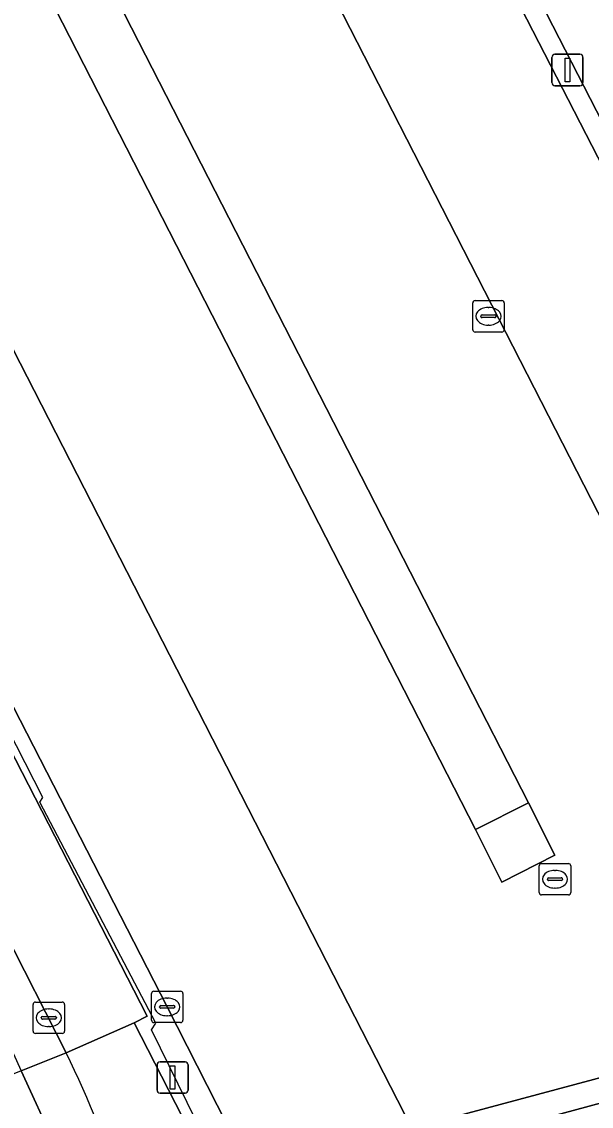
# Model space of a CAD drawing. Extents: x 158455 to 159797, y 387218 to 388672.
# Drawn here: x 159131.82 to 159149.93, y 387547.34 to 387581.85 of the extents above; entities that cross this region are included whole.
import ezdxf

# ---------------------------------------------------------------- set-up
doc = ezdxf.new("R2010")
doc.units = 0
for name, color, linetype in [('IMGEO_Groenvoorziening', 7, 'Continuous'), ('IMGEO_Haag', 7, 'Continuous'), ('IMGEO_Hek', 7, 'Continuous'), ('IMGEO_Kolk', 7, 'Continuous'), ('IMGEO_Lichtmast', 7, 'Continuous'), ('IMGEO_Parkeervlak_open', 7, 'Continuous'), ('IMGEO_Rijbaan_lokaal_gesloten', 7, 'Continuous'), ('IMGEO_Rijbaan_lokaal_open', 7, 'Continuous'), ('IMGEO_Rioolput', 7, 'Continuous'), ('IMGEO_Verkeerseiland_open', 7, 'Continuous'), ('IMGEO_Voetpad_open', 7, 'Continuous')]:
    doc.layers.add(name, color=color, linetype=linetype)

msp = doc.modelspace()

# ---------------------------------------------------------------- linework, layer by layer
at = {"layer": 'IMGEO_Groenvoorziening'}
for points in [[(159145.335, 387588.289), (159127.461, 387623.17), (159142.476, 387630.877), (159142.115, 387631.582), (159126.59, 387623.616), (159141.793, 387593.832), (159144.682, 387588.181), (159144.77, 387587.999), (159144.862, 387587.807), (159144.873, 387587.786), (159153.335, 387571.309), (159163.369, 387551.772), (159158.25, 387550.399), (159157.766, 387550.269), (159157.942, 387549.52), (159164.36, 387551.228)], [(159105.809, 387610.232), (159104.713, 387612.427), (159104.114, 387613.563), (159103.792, 387613.395), (159103.499, 387613.243), (159103.571, 387613.104), (159120.301, 387580.428), (159135.802, 387550.205), (159135.39, 387549.996), (159139.101, 387542.753), (159139.992, 387543.233), (159139.324, 387544.489), (159155.38, 387548.834), (159155.185, 387549.581), (159144.221, 387546.643), (159139.111, 387545.273), (159138.351, 387546.75), (159136.444, 387550.501), (159129.418, 387564.197), (159115.199, 387591.951), (159108.295, 387605.431)]]:
    msp.add_lwpolyline(points, close=True, dxfattribs=at)
at = {"layer": 'IMGEO_Haag'}
for points in [[(159142.115, 387631.582), (159126.59, 387623.616), (159141.793, 387593.832), (159144.682, 387588.181), (159144.77, 387587.999), (159144.862, 387587.807), (159144.873, 387587.786), (159153.335, 387571.309), (159163.369, 387551.772), (159158.25, 387550.399), (159157.766, 387550.269), (159157.942, 387549.52), (159164.36, 387551.228), (159145.335, 387588.289), (159127.461, 387623.17), (159142.476, 387630.877)], [(159105.809, 387610.232), (159104.713, 387612.427), (159104.114, 387613.563), (159103.792, 387613.395), (159103.499, 387613.243), (159103.571, 387613.104), (159120.301, 387580.428), (159135.802, 387550.205), (159135.39, 387549.996), (159139.101, 387542.753), (159139.992, 387543.233), (159139.324, 387544.489), (159155.38, 387548.834), (159155.185, 387549.581), (159144.221, 387546.643), (159139.111, 387545.273), (159138.351, 387546.75), (159136.444, 387550.501), (159129.418, 387564.197), (159115.199, 387591.951), (159108.295, 387605.431)]]:
    msp.add_lwpolyline(points, close=True, dxfattribs=at)
at = {"layer": 'IMGEO_Hek'}
msp.add_lwpolyline([(159139.057, 387543.418), (159135.949, 387549.777), (159136.084, 387549.983), (159132.392, 387557.011), (159132.492, 387557.163), (159103.913, 387613.249)], dxfattribs=at)
at = {"layer": 'IMGEO_Kolk'}
for p, q in [((159146.16, 387572.047), (159146.16, 387572.899)), ((159146.235, 387572.973), (159147.087, 387572.973)), ((159146.648, 387572.753), (159146.673, 387572.753)), ((159147.161, 387572.899), (159147.161, 387572.047)), ((159146.419, 387572.467), (159146.419, 387572.479)), ((159146.857, 387572.43), (159146.459, 387572.43)), ((159146.462, 387572.516), (159146.86, 387572.516)), ((159146.903, 387572.479), (159146.903, 387572.467)), ((159146.671, 387572.193), (159146.646, 387572.193)), ((159147.087, 387571.973), (159146.235, 387571.973)), ((159136.018, 387551.001), (159136.87, 387551.001)), ((159132.254, 387550.656), (159133.106, 387550.656)), ((159135.943, 387550.075), (159135.943, 387550.927)), ((159136.431, 387550.781), (159136.456, 387550.781)), ((159136.944, 387550.927), (159136.944, 387550.075)), ((159132.179, 387549.73), (159132.179, 387550.582)), ((159132.667, 387550.436), (159132.692, 387550.436)), ((159133.18, 387550.582), (159133.18, 387549.73)), ((159136.202, 387550.495), (159136.202, 387550.507)), ((159136.64, 387550.458), (159136.242, 387550.458)), ((159136.245, 387550.544), (159136.643, 387550.544)), ((159136.686, 387550.507), (159136.686, 387550.495)), ((159132.438, 387550.15), (159132.438, 387550.162)), ((159132.876, 387550.113), (159132.478, 387550.113)), ((159132.481, 387550.199), (159132.879, 387550.199)), ((159132.922, 387550.162), (159132.922, 387550.15)), ((159136.87, 387550.001), (159136.018, 387550.001)), ((159136.454, 387550.221), (159136.429, 387550.221)), ((159133.106, 387549.656), (159132.254, 387549.656)), ((159132.69, 387549.876), (159132.665, 387549.876))]:
    msp.add_line(p, q, dxfattribs=at)
for points in [[(159146.16, 387572.047), (159146.16, 387572.899)], [(159146.235, 387572.973), (159147.087, 387572.973)], [(159147.161, 387572.899), (159147.161, 387572.047)], [(159147.087, 387571.973), (159146.235, 387571.973)], [(159136.018, 387551.001), (159136.87, 387551.001)], [(159132.254, 387550.656), (159133.106, 387550.656)], [(159135.943, 387550.075), (159135.943, 387550.927)], [(159136.944, 387550.927), (159136.944, 387550.075)], [(159132.179, 387549.73), (159132.179, 387550.582)], [(159133.18, 387550.582), (159133.18, 387549.73)], [(159136.87, 387550.001), (159136.018, 387550.001)], [(159133.106, 387549.656), (159132.254, 387549.656)]]:
    msp.add_lwpolyline(points, dxfattribs=at)
for centre, radius, start, end in [((159146.237, 387572.897), 0.0765, 91.552, 178.448), ((159146.237, 387572.897), 0.0765, 91.552, 178.448), ((159147.085, 387572.897), 0.0765, 1.552, 88.448), ((159147.085, 387572.897), 0.0765, 1.552, 88.448), ((159146.459, 387572.476), 0.0403, 85.8775, 175.7526), ((159146.456, 387572.466), 0.0366, 178.938, 274.7102), ((159146.86, 387572.473), 0.043, 264.8664, 352.4533), ((159146.864, 387572.478), 0.0386, 1.7309, 96.639), ((159146.237, 387572.049), 0.0765, 181.552, 268.448), ((159146.237, 387572.049), 0.0765, 181.552, 268.448), ((159147.085, 387572.049), 0.0765, 271.552, 358.448), ((159147.085, 387572.049), 0.0765, 271.552, 358.448), ((159136.02, 387550.925), 0.0765, 91.552, 178.448), ((159136.02, 387550.925), 0.0765, 91.552, 178.448), ((159136.868, 387550.925), 0.0765, 1.552, 88.448), ((159136.868, 387550.925), 0.0765, 1.552, 88.448), ((159132.256, 387550.58), 0.0765, 91.552, 178.448), ((159132.256, 387550.58), 0.0765, 91.552, 178.448), ((159133.104, 387550.58), 0.0765, 1.552, 88.448), ((159133.104, 387550.58), 0.0765, 1.552, 88.448), ((159136.242, 387550.504), 0.0403, 85.8775, 175.7526), ((159136.239, 387550.494), 0.0366, 178.938, 274.7102), ((159136.643, 387550.501), 0.043, 264.8664, 352.4533), ((159136.647, 387550.506), 0.0386, 1.7309, 96.639), ((159132.478, 387550.159), 0.0403, 85.8775, 175.7526), ((159132.475, 387550.149), 0.0366, 178.938, 274.7102), ((159132.879, 387550.156), 0.043, 264.8664, 352.4533), ((159132.883, 387550.161), 0.0386, 1.7309, 96.639), ((159136.02, 387550.077), 0.0765, 181.552, 268.448), ((159136.02, 387550.077), 0.0765, 181.552, 268.448), ((159136.868, 387550.077), 0.0765, 271.552, 358.448), ((159136.868, 387550.077), 0.0765, 271.552, 358.448), ((159132.256, 387549.732), 0.0765, 181.552, 268.448), ((159132.256, 387549.732), 0.0765, 181.552, 268.448), ((159133.104, 387549.732), 0.0765, 271.552, 358.448), ((159133.104, 387549.732), 0.0765, 271.552, 358.448)]:
    msp.add_arc(centre, radius, start, end, dxfattribs=at)
for centre, major_axis, ratio, start_param, end_param in [((159146.647, 387572.473), (-0.387, 0.002), 0.722429, 4.712389, 7.853982), ((159146.672, 387572.473), (-0.39, 0.002), 0.717154, 1.570796, 4.712389), ((159136.43, 387550.501), (-0.387, 0.002), 0.722429, 4.712389, 7.853982), ((159136.455, 387550.501), (-0.39, 0.002), 0.717154, 1.570796, 4.712389), ((159132.666, 387550.156), (-0.387, 0.002), 0.722429, 4.712389, 7.853982), ((159132.691, 387550.156), (-0.39, 0.002), 0.717154, 1.570796, 4.712389)]:
    msp.add_ellipse(centre, major_axis=major_axis, ratio=ratio, start_param=start_param, end_param=end_param, dxfattribs=at)
at = {"layer": 'IMGEO_Lichtmast'}
for p, q in [((159148.675, 387579.908), (159148.675, 387580.708)), ((159148.675, 387580.708), (159148.675, 387579.908)), ((159148.775, 387580.808), (159149.565, 387580.808)), ((159149.565, 387580.808), (159148.775, 387580.808)), ((159149.665, 387580.708), (159149.665, 387579.908)), ((159149.665, 387579.908), (159149.665, 387580.708)), ((159149.565, 387579.808), (159148.775, 387579.808)), ((159148.775, 387579.808), (159149.565, 387579.808)), ((159136.12, 387547.855), (159136.12, 387548.655)), ((159136.12, 387548.655), (159136.12, 387547.855)), ((159136.22, 387548.755), (159137.01, 387548.755)), ((159137.01, 387548.755), (159136.22, 387548.755)), ((159137.11, 387548.655), (159137.11, 387547.855)), ((159137.11, 387547.855), (159137.11, 387548.655)), ((159137.01, 387547.755), (159136.22, 387547.755)), ((159136.22, 387547.755), (159137.01, 387547.755))]:
    msp.add_line(p, q, dxfattribs=at)
for points in [[(159149.095, 387580.683), (159149.245, 387580.683), (159149.245, 387579.933), (159149.095, 387579.933), (159149.095, 387580.683)], [(159136.54, 387548.63), (159136.69, 387548.63), (159136.69, 387547.88), (159136.54, 387547.88), (159136.54, 387548.63)]]:
    msp.add_lwpolyline(points, dxfattribs=at)
for centre, start, end in [((159148.775, 387580.708), 90, 180), ((159148.775, 387580.708), 90, 180), ((159149.565, 387580.708), 0, 90), ((159149.565, 387580.708), 360, 90), ((159148.775, 387579.908), 180, 270), ((159148.775, 387579.908), 180, 270), ((159149.565, 387579.908), 270, 0), ((159149.565, 387579.908), 270, 0), ((159136.22, 387548.655), 90, 180), ((159136.22, 387548.655), 90, 180), ((159137.01, 387548.655), 0, 90), ((159137.01, 387548.655), 360, 90), ((159136.22, 387547.855), 180, 270), ((159136.22, 387547.855), 180, 270), ((159137.01, 387547.855), 270, 0), ((159137.01, 387547.855), 270, 0)]:
    msp.add_arc(centre, 0.1, start, end, dxfattribs=at)
at = {"layer": 'IMGEO_Parkeervlak_open'}
for points in [[(159126.59, 387623.616), (159121.986, 387621.244), (159158.25, 387550.399), (159163.369, 387551.772), (159153.335, 387571.309), (159144.873, 387587.786), (159144.862, 387587.807), (159144.77, 387587.999), (159144.682, 387588.181), (159141.793, 387593.832)], [(159117.349, 387616.707), (159115.667, 387615.895), (159146.252, 387556.145), (159147.933, 387556.994)], [(159110.458, 387612.606), (159105.809, 387610.232), (159108.295, 387605.431), (159115.199, 387591.951), (159129.418, 387564.197), (159136.444, 387550.501), (159138.351, 387546.75), (159139.111, 387545.273), (159144.221, 387546.643)]]:
    msp.add_lwpolyline(points, close=True, dxfattribs=at)
at = {"layer": 'IMGEO_Rijbaan_lokaal_gesloten'}
msp.add_lwpolyline([(159107.256, 387599.762), (159105.725, 387599.38), (159129.954, 387552.182), (159131.342, 387549.477), (159131.804, 387548.467), (159133.229, 387549.041), (159131.245, 387552.939), (159127.571, 387560.121), (159123.239, 387568.628)], close=True, dxfattribs=at)
for points in [[(159133.229, 387549.041), (159131.804, 387548.467), (159132.872, 387546.133), (159133.561, 387544.061), (159133.59, 387542.706), (159133.317, 387541.303), (159132.756, 387539.948), (159131.877, 387538.704), (159130.75, 387537.685), (159126.453, 387534.93), (159019.808, 387469.507), (159020.676, 387468.281), (159024.359, 387470.558), (159047.885, 387485.004), (159051.33, 387487.098), (159060.651, 387492.816), (159093.351, 387512.877)], [(159132.872, 387546.133), (159131.804, 387548.467), (159128.209, 387547.02)]]:
    msp.add_lwpolyline(points, dxfattribs=at)
msp.add_arc((159106.623, 387535.895), 29.676, 16.6118, 26.2943, dxfattribs=at)
at = {"layer": 'IMGEO_Rijbaan_lokaal_open'}
for points in [[(159126.59, 387623.616), (159142.115, 387631.582), (159142.127, 387631.588), (159146.325, 387633.726), (159146.16, 387634.056), (159146.311, 387634.134), (159142.813, 387641.013), (159104.047, 387621.087), (159100.713, 387619.411), (159100.379, 387619.243), (159103.499, 387613.243), (159103.792, 387613.395), (159104.114, 387613.563), (159104.713, 387612.427), (159109.372, 387614.778), (159110.458, 387612.606), (159144.221, 387546.643), (159155.185, 387549.581), (159155.38, 387548.834), (159157.942, 387549.52), (159157.766, 387550.269), (159158.25, 387550.399), (159121.986, 387621.244)], [(159147.933, 387556.994), (159148.766, 387555.325), (159147.09, 387554.468), (159146.252, 387556.145), (159115.667, 387615.895), (159114.824, 387617.565), (159116.462, 387618.398), (159116.874, 387617.613), (159117.349, 387616.707)]]:
    msp.add_lwpolyline(points, close=True, dxfattribs=at)
at = {"layer": 'IMGEO_Rioolput'}
for p, q in [((159148.275, 387554.137), (159148.275, 387554.989)), ((159148.35, 387555.063), (159149.202, 387555.063)), ((159148.763, 387554.843), (159148.788, 387554.843)), ((159149.276, 387554.989), (159149.276, 387554.137)), ((159148.534, 387554.557), (159148.534, 387554.569)), ((159148.972, 387554.52), (159148.574, 387554.52)), ((159148.577, 387554.606), (159148.975, 387554.606)), ((159149.018, 387554.569), (159149.018, 387554.557)), ((159148.786, 387554.283), (159148.761, 387554.283)), ((159149.202, 387554.063), (159148.35, 387554.063))]:
    msp.add_line(p, q, dxfattribs=at)
for points in [[(159148.275, 387554.137), (159148.275, 387554.989)], [(159148.35, 387555.063), (159149.202, 387555.063)], [(159149.276, 387554.989), (159149.276, 387554.137)], [(159149.202, 387554.063), (159148.35, 387554.063)]]:
    msp.add_lwpolyline(points, dxfattribs=at)
for centre, radius, start, end in [((159148.352, 387554.987), 0.0765, 91.552, 178.448), ((159148.352, 387554.987), 0.0765, 91.552, 178.448), ((159149.2, 387554.987), 0.0765, 1.552, 88.448), ((159149.2, 387554.987), 0.0765, 1.552, 88.448), ((159148.574, 387554.566), 0.0403, 85.8775, 175.7526), ((159148.571, 387554.556), 0.0366, 178.938, 274.7102), ((159148.975, 387554.563), 0.043, 264.8664, 352.4533), ((159148.979, 387554.568), 0.0386, 1.7309, 96.639), ((159148.352, 387554.139), 0.0765, 181.552, 268.448), ((159148.352, 387554.139), 0.0765, 181.552, 268.448), ((159149.2, 387554.139), 0.0765, 271.552, 358.448), ((159149.2, 387554.139), 0.0765, 271.552, 358.448)]:
    msp.add_arc(centre, radius, start, end, dxfattribs=at)
for centre, major_axis, ratio, start_param, end_param in [((159148.762, 387554.563), (-0.387, 0.002), 0.722429, 4.712389, 7.853982), ((159148.787, 387554.563), (-0.39, 0.002), 0.717154, 1.570796, 4.712389)]:
    msp.add_ellipse(centre, major_axis=major_axis, ratio=ratio, start_param=start_param, end_param=end_param, dxfattribs=at)
at = {"layer": 'IMGEO_Verkeerseiland_open'}
msp.add_lwpolyline([(159147.933, 387556.994), (159146.252, 387556.145), (159147.09, 387554.468), (159148.766, 387555.325)], close=True, dxfattribs=at)
at = {"layer": 'IMGEO_Voetpad_open'}
for points in [[(159088.163, 387636.889), (159096.91, 387619.864), (159097.521, 387618.709), (159098.679, 387619.298), (159102.066, 387612.64), (159100.936, 387612.065), (159100.948, 387612.042), (159104.958, 387604.238), (159106.023, 387602.164), (159107.256, 387599.762), (159123.239, 387568.628), (159123.692, 387568.866), (159128.024, 387560.366), (159127.571, 387560.121), (159131.245, 387552.939), (159133.229, 387549.041), (159135.39, 387549.996), (159135.802, 387550.205), (159120.301, 387580.428), (159103.571, 387613.104)], [(159172.669, 387543.33), (159165.254, 387557.853), (159159.255, 387565.769), (159147.23, 387589.258), (159145.335, 387588.289), (159164.36, 387551.228), (159157.942, 387549.52), (159155.38, 387548.834), (159139.324, 387544.489)], [(159139.101, 387542.753), (159135.39, 387549.996), (159133.229, 387549.041)]]:
    msp.add_lwpolyline(points, dxfattribs=at)
msp.add_arc((159106.623, 387535.895), 29.676, 16.6118, 26.2943, dxfattribs=at)

doc.saveas('drawing.dxf')
